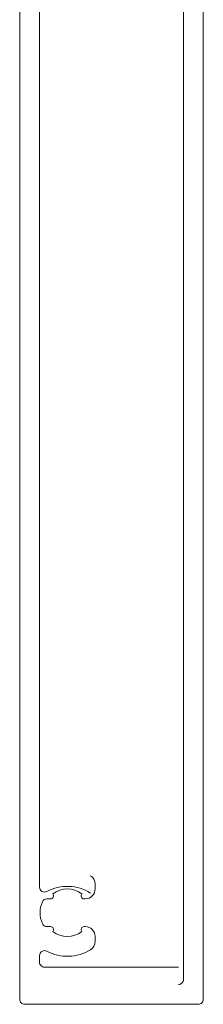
# Model space of a CAD drawing. Header units: millimetres. Extents: x 144573 to 336993, y 74252 to 247042.
# Tile 580 of 656: x 200210 to 200229, y 198093 to 198193. Entities that reach past the tile are written whole.
import ezdxf

# ---------------------------------------------------------------- set-up
doc = ezdxf.new("R2010")
doc.units = ezdxf.units.MM
doc.layers.add('FASÁDA DETAILNÍ', color=255, linetype='Continuous', lineweight=0)
doc.layers.add('NOVA', color=255, linetype='Continuous', lineweight=0)

# ---------------------------------------------------------------- blocks, each defined once
blk = doc.blocks.new('A$C69D17D4D')
at = {"layer": 'FASÁDA DETAILNÍ'}
for points in [[(-22916.495, 24845.589), (-22916.495, 24722.582, -0.414214), (-22916.995, 24722.082), (-22934.495, 24722.082, -0.414214), (-22934.995, 24722.582), (-22934.995, 24841.118, 0.414214)], [(-22918.995, 24724.082, 0.414214), (-22918.495, 24724.582), (-22918.495, 24838.252, 0.414214)], [(-22932.995, 24827.925), (-22932.995, 24733.899, 0.565741), (-22932.26, 24733.457, -0.267763), (-22927.865, 24733.305)], [(-22918.995, 24725.828), (-22932.495, 24725.828, -0.414214), (-22932.995, 24726.328), (-22932.995, 24726.991, -0.565741), (-22932.26, 24727.433, 0.267763), (-22927.865, 24727.585, 0.258777), (-22927.395, 24728.434), (-22927.395, 24728.918, 0.414214), (-22928.395, 24729.918), (-22928.501, 24729.918, 0.64518), (-22928.726, 24729.42, -0.341732), (-22931.664, 24729.42, 0.64518), (-22931.889, 24729.918), (-22932.257, 24729.918, -0.298217), (-22932.715, 24730.218, -0.208712), (-22932.715, 24732.418, -0.298217), (-22932.257, 24732.718), (-22931.889, 24732.718, 0.64518), (-22931.664, 24733.216, -0.341732), (-22928.726, 24733.216, 0.64518), (-22928.501, 24732.718), (-22928.395, 24732.718, 0.414214), (-22927.395, 24733.718), (-22927.395, 24734.202, 0.258777), (-22927.865, 24735.051)]]:
    blk.add_lwpolyline(points, format="xyb", dxfattribs=at)

msp = doc.modelspace()

# ---------------------------------------------------------------- block references
at = {"layer": 'NOVA', "ltscale": 300}
msp.add_blockref('A$C69D17D4D', (223144.999, 173371.259), dxfattribs=at)

doc.saveas('drawing.dxf')
